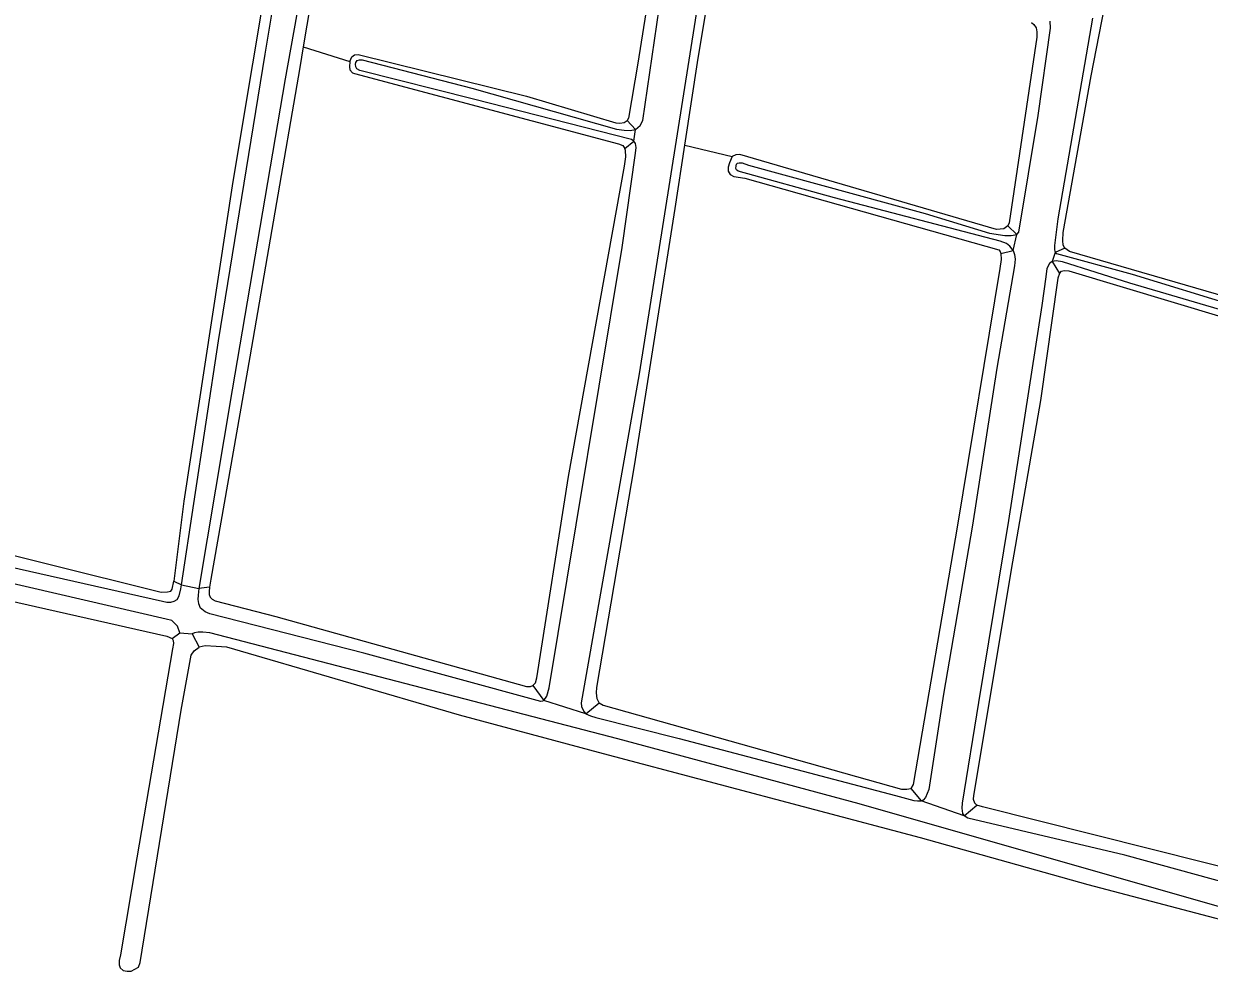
# Model space of a CAD drawing. Extents: x 124000 to 128010, y 398999 to 403000.
# Drawn here: x 125109.7 to 125257.4, y 402002.5 to 402120.5 of the extents above; entities that cross this region are included whole.
import ezdxf

# ---------------------------------------------------------------- set-up
doc = ezdxf.new("R2010")
doc.units = 0
doc.layers.add('gx-grn-maaiveld', color=7, linetype='Continuous')

msp = doc.modelspace()

# ---------------------------------------------------------------- linework, layer by layer
at = {"layer": 'gx-grn-maaiveld'}
for p, q in [((125144.52, 402117.67), (125150.33, 402115.82)), ((125184.88, 402108.49), (125185.93, 402107.36)), ((125185.73, 402105.9), (125185.93, 402107.36)), ((125184.6, 402104.99), (125185.73, 402105.9)), ((125192.07, 402105.4), (125197.97, 402103.98)), ((125233.44, 402094.3), (125232.35, 402095.35)), ((125232.99, 402092.27), (125233.44, 402094.3)), ((125231.45, 402091.91), (125232.99, 402092.27)), ((125239.45, 402092.57), (125238.24, 402092.03)), ((125238.24, 402092.03), (125237.85, 402090.92)), ((125237.85, 402090.92), (125238.76, 402089.43)), ((125128.4, 402051.1), (125129.35, 402050.65)), ((125129.35, 402050.65), (125131.49, 402050.2)), ((125132.85, 402050.37), (125131.49, 402050.2)), ((125128.18, 402043.95), (125129.16, 402044.68)), ((125129.16, 402044.68), (125130.66, 402044.53)), ((125130.66, 402044.53), (125131.56, 402042.89)), ((125173.15, 402038.11), (125174.51, 402036.26)), ((125179.74, 402034.59), (125174.51, 402036.26)), ((125179.74, 402034.59), (125181.4, 402035.95)), ((125220.25, 402025.3), (125221.54, 402023.75)), ((125226.88, 402021.88), (125221.54, 402023.75)), ((125226.88, 402021.88), (125228.49, 402023.2))]:
    msp.add_line(p, q, dxfattribs=at)
for points in [[(125150.81, 402174.27), (125152.15, 402173.52), (125152.66, 402173.07), (125152.96, 402172.46), (125153.09, 402171.84), (125153.08, 402171.21), (125149.15, 402145.16), (125144.52, 402117.67)], [(125149.14, 402151.79), (125142.25, 402113.65), (125135.65, 402074.92), (125131.49, 402050.2)], [(125192.07, 402105.4), (125193.72, 402116.23), (125198.71, 402145.98), (125198.82, 402147.3), (125198.82, 402148.06), (125198.71, 402148.87), (125198.32, 402149.78), (125197.53, 402150.52), (125196.3, 402150.98), (125193.58, 402151.33), (125192.74, 402151.29), (125192.14, 402151), (125191.74, 402150.42), (125191.57, 402149.33), (125186.21, 402115.64), (125185.05, 402108.76), (125184.88, 402108.49)], [(125185.93, 402107.36), (125186.53, 402107.84), (125186.85, 402108.49), (125190.04, 402130.43), (125193.02, 402148.28), (125193.1, 402148.83), (125193.25, 402149.27), (125193.76, 402149.53), (125194.51, 402149.52), (125195.36, 402149.42), (125196.4, 402149.04), (125197.14, 402148.71), (125197.37, 402148.51), (125197.46, 402148.11), (125197.46, 402147.58), (125194.16, 402126.01), (125186.4, 402076.93), (125179.14, 402035.94), (125179.19, 402035.51), (125179.49, 402034.89), (125179.74, 402034.59)], [(125143.11, 402144.89), (125135.74, 402100.89), (125129.63, 402061.08), (125128.4, 402051.1)], [(125129.35, 402050.65), (125133.96, 402081.02), (125139.76, 402116.73), (125144.52, 402145.18)], [(125239.45, 402092.57), (125239.24, 402092.95), (125239.18, 402093.55), (125239.25, 402094.55), (125242.7, 402114.04), (125244.39, 402122.57)], [(125235.29, 402120.67), (125235.57, 402120.45), (125235.87, 402120.03), (125235.96, 402119.54), (125235.96, 402118.85), (125232.5, 402095.72), (125232.35, 402095.35)], [(125233.44, 402094.3), (125233.7, 402094.59), (125236.13, 402109.11), (125237.65, 402119.97), (125237.59, 402120.86)], [(125242.9, 402121.21), (125238.56, 402096.22), (125238.14, 402092.91), (125238.13, 402092.39), (125238.24, 402092.03)], [(125144.52, 402117.67), (125144.08, 402115.1), (125137.88, 402079.05), (125132.99, 402051.35), (125132.85, 402050.37), (125132.85, 402050.37)], [(125150.33, 402115.82), (125150.29, 402115.16), (125150.34, 402114.78), (125150.66, 402114.42), (125150.93, 402114.33), (125183.82, 402105.57), (125184.35, 402105.36), (125184.6, 402104.99)], [(125150.33, 402115.82), (125150.57, 402116.41), (125150.93, 402116.66), (125151.38, 402116.71), (125172.35, 402111.49), (125183.47, 402108.18), (125183.98, 402108.15), (125184.5, 402108.21), (125184.88, 402108.49)], [(125185.73, 402105.9), (125185.45, 402106.1), (125165.74, 402111.14), (125151.57, 402114.72), (125151.21, 402114.92), (125151.06, 402115.15), (125151.03, 402115.48), (125151.08, 402115.72), (125151.23, 402115.95), (125151.53, 402116.04), (125151.86, 402116.05), (125165.52, 402112.52), (125183.57, 402107.39), (125184.52, 402107.27), (125185.25, 402107.24), (125185.93, 402107.36)], [(125174.51, 402036.26), (125174.89, 402036.8), (125175.15, 402037.8), (125178.55, 402058.11), (125184.26, 402092.67), (125185.95, 402104.43), (125186.01, 402105.11), (125185.93, 402105.6), (125185.73, 402105.9)], [(125173.15, 402038.11), (125173.46, 402038.44), (125173.62, 402039.06), (125177.57, 402064.16), (125184.55, 402102.8), (125184.73, 402103.96), (125184.68, 402104.74), (125184.6, 402104.99)], [(125181.4, 402035.95), (125181.15, 402036.44), (125181.08, 402037.2), (125181.12, 402037.86), (125185.8, 402065.46), (125190.86, 402097.52), (125192.07, 402105.4)], [(125197.97, 402103.98), (125197.63, 402103.22), (125197.47, 402102.67), (125197.48, 402102.18), (125197.71, 402101.74), (125198.17, 402101.52), (125199.55, 402101.28), (125231.22, 402092.37), (125231.36, 402092.17), (125231.45, 402091.91)], [(125232.35, 402095.35), (125231.84, 402094.98), (125230.94, 402094.92), (125198.93, 402104.23), (125198.43, 402104.21), (125197.97, 402103.98)], [(125232.99, 402092.27), (125232.58, 402092.82), (125232.15, 402093.15), (125231.39, 402093.44), (125210.72, 402098.84), (125198.73, 402102.18), (125198.5, 402102.32), (125198.44, 402102.5), (125198.46, 402102.85), (125198.51, 402103.06), (125198.65, 402103.18), (125198.87, 402103.22), (125199.21, 402103.19), (125200.01, 402102.9), (125222.04, 402096.9), (125230.07, 402094.45), (125231.98, 402094.16), (125232.76, 402094.16), (125233.44, 402094.3)], [(125232.99, 402092.27), (125233.16, 402091.8), (125233.24, 402091.2), (125233.18, 402090.38), (125230.95, 402077.62), (125227.95, 402058.06), (125224.3, 402037.05), (125222.48, 402025.17), (125222.06, 402024.18), (125221.79, 402023.85), (125221.54, 402023.75)], [(125290.73, 402077.29), (125290.92, 402077.59), (125291.01, 402078.13), (125290.93, 402078.73), (125290.63, 402079.01), (125289.2, 402079.55), (125259.62, 402086.47), (125240.01, 402092.18), (125239.45, 402092.57)], [(125231.45, 402091.91), (125231.49, 402091.16), (125231.34, 402090.03), (125226.08, 402058.1), (125220.55, 402025.8), (125220.25, 402025.3)], [(125237.85, 402090.92), (125237.53, 402090.66), (125237.21, 402090.05), (125237.09, 402088.99), (125236.57, 402085.45), (125232.41, 402058.68), (125228.69, 402035.98), (125226.66, 402023.44), (125226.6, 402022.83), (125226.68, 402022.18), (125226.88, 402021.88)], [(125238.24, 402092.03), (125238.4, 402091.9), (125247.83, 402089.35), (125260.85, 402085.37), (125270.44, 402082.86), (125277.76, 402081.05), (125285.07, 402079.39), (125289.8, 402078.43), (125290.18, 402078.25), (125290.39, 402078), (125290.42, 402077.83), (125290.39, 402077.7), (125290.24, 402077.48), (125289.99, 402077.42), (125289.66, 402077.44), (125275.69, 402080.61), (125260.85, 402084.3), (125247.55, 402088.24), (125239.14, 402090.88), (125238.35, 402090.99), (125237.85, 402090.92)], [(125238.76, 402089.43), (125238.58, 402088.84), (125236.4, 402073.62), (125232.9, 402053.5), (125228.05, 402024.43), (125228.03, 402023.95), (125228.17, 402023.48), (125228.49, 402023.2)], [(125238.76, 402089.43), (125239.04, 402089.7), (125239.35, 402089.78), (125239.95, 402089.76), (125265.79, 402081.99), (125290.16, 402076.81), (125290.39, 402076.87), (125290.61, 402077.1), (125290.73, 402077.29)], [(125129.16, 402044.68), (125128.84, 402045.51), (125128.14, 402046.19), (125127.44, 402046.39), (125087.04, 402055.73), (125058.59, 402062.53), (125027.12, 402069.99), (124973.78, 402082.71), (124949.57, 402088.53), (124949.06, 402088.56), (124948.43, 402088.52), (124948.02, 402088.4), (124947.67, 402088.27)], [(124949.23, 402086.9), (124949.43, 402087.03), (124949.72, 402087.09), (124950.21, 402086.99), (124968.56, 402082.36), (125008.86, 402072.52), (125033.75, 402066.5), (125082.62, 402054.38), (125127.5, 402044.27), (125128.18, 402043.95)], [(125084.74, 402058.54), (125085.02, 402058.25), (125085.49, 402057.96), (125106.13, 402053.31), (125127, 402048.61), (125127.5, 402048.51), (125128, 402048.49), (125128.42, 402048.6), (125128.8, 402048.84), (125129.07, 402049.28), (125129.27, 402050.13), (125129.35, 402050.65)], [(125086.35, 402059.61), (125087.01, 402059.4), (125098.44, 402056.8), (125126.83, 402049.74), (125127.61, 402049.76), (125128.02, 402049.85), (125128.18, 402050.12), (125128.4, 402051.09), (125128.4, 402051.1)], [(125131.49, 402050.2), (125131.41, 402049.37), (125131.4, 402048.83), (125131.48, 402048.33), (125131.66, 402047.77)], [(125132.85, 402050.37), (125132.78, 402049.83), (125132.8, 402049.44), (125132.91, 402049.1), (125133.19, 402048.86), (125133.56, 402048.67), (125141.1, 402046.7), (125172.35, 402037.99), (125172.85, 402038), (125173.15, 402038.11)], [(125174.51, 402036.26), (125174.35, 402036.15), (125174.15, 402036.1), (125152.07, 402042.15), (125132.9, 402047.02), (125132.28, 402047.29), (125131.66, 402047.77)], [(125128.18, 402043.95), (125128.31, 402043.72), (125128.35, 402043.35), (125128.22, 402042.66), (125123.77, 402016.65), (125121.75, 402004.56), (125121.6, 402003.87), (125121.58, 402003.32), (125121.72, 402002.96), (125122.09, 402002.61), (125122.56, 402002.52), (125123.06, 402002.53), (125123.98, 402003.02), (125124.2, 402003.63), (125129.32, 402035.03), (125130.57, 402041.89), (125130.94, 402042.43), (125131.56, 402042.89)], [(125276.3, 402007.59), (125276.21, 402007.3), (125276.06, 402007.05), (125275.86, 402006.82), (125275.61, 402006.64), (125275.34, 402006.52), (125275.05, 402006.46), (125261.06, 402009.89), (125213.82, 402023.36), (125183.74, 402031.46), (125132.9, 402044.66), (125131.99, 402044.75), (125131.43, 402044.74), (125130.98, 402044.66), (125130.66, 402044.53)], [(125277.34, 402007.35), (125277.11, 402006.73), (125276.76, 402006.17), (125276.32, 402005.68), (125275.79, 402005.28), (125275.19, 402004.99), (125274.56, 402004.82), (125242.34, 402013.27), (125221.46, 402019.12), (125181.93, 402029.59), (125164.01, 402034.4), (125134.98, 402042.87), (125133.66, 402042.98), (125132.31, 402043.05), (125131.56, 402042.89)], [(125179.74, 402034.59), (125180.32, 402034.33), (125180.98, 402034.13), (125191.37, 402031.52), (125218.32, 402024.43), (125220.62, 402023.79), (125221.08, 402023.73), (125221.54, 402023.75)], [(125181.4, 402035.95), (125181.91, 402035.66), (125219.07, 402025.2), (125219.73, 402025.2), (125220.25, 402025.3)], [(125277.34, 402007.35), (125277.45, 402008.01), (125277.44, 402008.67), (125277.3, 402009.32), (125277.04, 402009.93), (125276.68, 402010.48), (125276.21, 402010.95), (125264.04, 402014.26), (125229.19, 402023), (125228.49, 402023.2)], [(125276.3, 402007.59), (125276.33, 402007.89), (125276.3, 402008.19), (125276.21, 402008.47), (125276.06, 402008.74), (125275.86, 402008.96), (125275.62, 402009.14), (125274.91, 402009.31), (125246.91, 402016.96), (125227.37, 402021.6), (125226.88, 402021.88)]]:
    msp.add_lwpolyline(points, dxfattribs=at)

doc.saveas('drawing.dxf')
